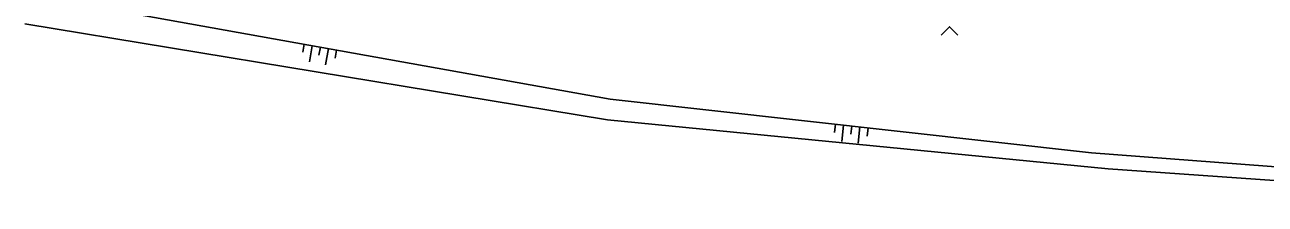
# Model space of a CAD drawing. Extents: x -538441 to -536770, y -1181008 to -1179809.
# Drawn here: x -537910.5 to -537834.9, y -1180552.8 to -1180541.9 of the extents above; entities that cross this region are included whole.
import ezdxf

# ---------------------------------------------------------------- set-up
doc = ezdxf.new("R2010")
doc.units = 0
for name, color, linetype in [('Vrstva 14', 7, 'Continuous'), ('Vrstva 15', 7, 'Continuous'), ('Vrstva 36', 7, 'Continuous')]:
    doc.layers.add(name, color=color, linetype=linetype)

msp = doc.modelspace()

# ---------------------------------------------------------------- linework, layer by layer
at = {"layer": 'Vrstva 14'}
for p, q in [((-537874.85, -1180546.42), (-537909.84, -1180540.14)), ((-537910.52, -1180541.83), (-537875, -1180547.67)), ((-537845.5, -1180549.69), (-537874.85, -1180546.42)), ((-537875, -1180547.67), (-537844.5, -1180550.67)), ((-537813.99, -1180552.09), (-537845.5, -1180549.69)), ((-537844.5, -1180550.67), (-537813.33, -1180552.82))]:
    msp.add_line(p, q, dxfattribs=at)
at = {"layer": 'Vrstva 15'}
for p, q in [((-537893.491, -1180543.074), (-537893.58, -1180543.566)), ((-537892.999, -1180543.163), (-537893.176, -1180544.147)), ((-537892.507, -1180543.251), (-537892.595, -1180543.743)), ((-537892.015, -1180543.339), (-537892.192, -1180544.324)), ((-537891.523, -1180543.428), (-537891.611, -1180543.92)), ((-537861.114, -1180547.95), (-537861.169, -1180548.447)), ((-537860.617, -1180548.006), (-537860.728, -1180548.999)), ((-537860.12, -1180548.061), (-537860.175, -1180548.558)), ((-537859.623, -1180548.116), (-537859.734, -1180549.11)), ((-537859.126, -1180548.172), (-537859.182, -1180548.669))]:
    msp.add_line(p, q, dxfattribs=at)
at = {"layer": 'Vrstva 36'}
msp.add_lwpolyline([(-537854.66, -1180542.512), (-537854.16, -1180542.012), (-537853.66, -1180542.512)], dxfattribs=at)

doc.saveas('drawing.dxf')
